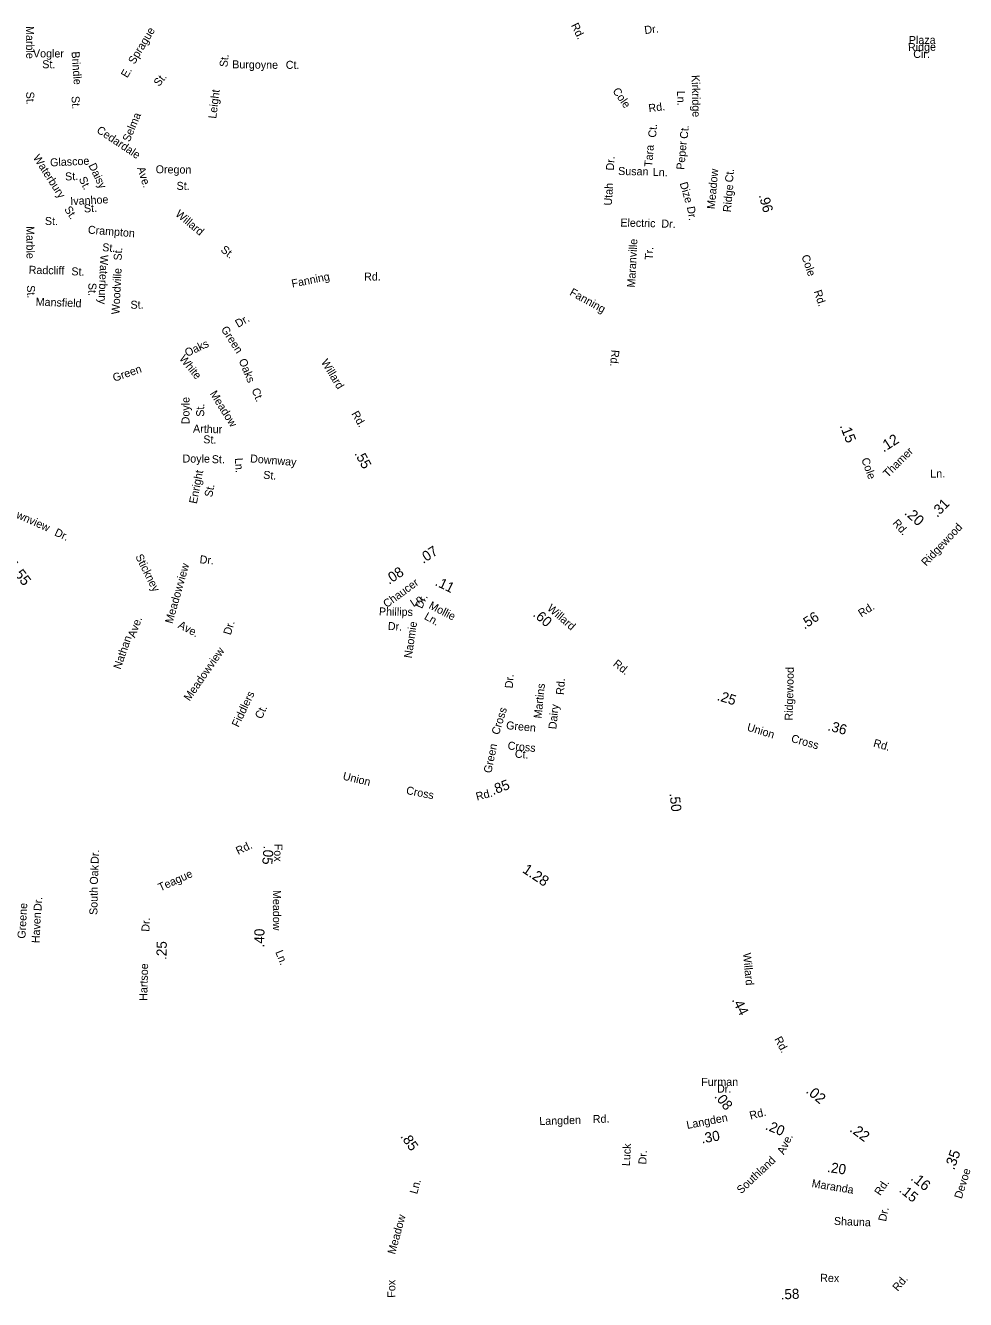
# Model space of a CAD drawing. Extents: x 1553981 to 1780076, y 812965 to 996873.
# Drawn here: x 1644114 to 1655266, y 830972 to 846092 of the extents above; entities that cross this region are included whole.
import ezdxf

# ---------------------------------------------------------------- set-up
doc = ezdxf.new("R2010")
doc.units = 0
for name, color, linetype in [('Exist Road Non-System Type 51 Label', 7, 'Continuous'), ('Exist Road Primary NC Service Mileage Hundredths English Label', 7, 'Continuous'), ('Exist Road Secondary Mileage Hundredths English Label', 7, 'Continuous'), ('Map Preparation Border Antique Large Shape', 7, 'Continuous')]:
    doc.layers.add(name, color=color, linetype=linetype)

msp = doc.modelspace()

# ---------------------------------------------------------------- texts
at = {"layer": 'Exist Road Non-System Type 51 Label'}
for s, rotation, p in [('Rd.', 296.3618, (1650583, 846095)), ('Marble', 270.5413, (1644119, 846085)), ('Sprague', 58.9336, (1645407, 845625)), ('Dr.', 7.2418, (1651462, 845990)), ('Ridge', 0.8467, (1654584, 845788)), ('Plaza', 0.3533, (1654594, 845872)), ('Vogler', 359.7979, (1644203, 845714)), ('St.', 359.7979, (1644313, 845585)), ('Brindle', 274.0539, (1644660, 845781)), ('St.', 83.1253, (1646508, 845593)), ('Burgoyne', 359.3382, (1646566, 845584)), ('Ct.', 359.7865, (1647202, 845578)), ('Cir.', 0.171, (1654646, 845707)), ('E.', 59.184, (1645321, 845463)), ('St.', 50.4911, (1645698, 845361)), ('Kirkridge', 271.2331, (1652017, 845504)), ('St.', 271.8344, (1644122, 845306)), ('St.', 274.0539, (1644659, 845252)), ('Leight', 83.1253, (1646377, 844983)), ('Cole', 304.8356, (1651074, 845315)), ('Ln.', 271.2331, (1651844, 845317)), ('Rd.', 7.6681, (1651511, 845062)), ('Selma', 67.0361, (1645348, 844703)), ('Cedardale', 326.2354, (1644950, 844829)), ('Ct.', 85.8182, (1651595, 844759)), ('Ct.', 84.9466, (1651970, 844744)), ('Tara', 85.8182, (1651549, 844412)), ('Peper', 84.9466, (1651929, 844377)), ('Waterbury', 302.7513, (1644199, 844524)), ('Glascoe', 2.6432, (1644408, 844419)), ('Dr.', 86.8485, (1651094, 844369)), ('St.', 2.6432, (1644586, 844252)), ('Daisy', 295.6292, (1644859, 844432)), ('Ave.', 287.7586, (1645438, 844400)), ('Oregon', 359.312, (1645658, 844339)), ('Susan', 359.1096, (1651144, 844318)), ('Ln.', 358.6189, (1651555, 844307)), ('Meadow', 84.9081, (1652291, 843910)), ('Ct.', 84.9081, (1652506, 844227)), ('St.', 295.6292, (1644744, 844272)), ('St.', 359.312, (1645906, 844142)), ('Utah', 86.4278, (1651069, 843953)), ('Dize', 286.3549, (1651874, 844220)), ('Ridge', 84.9081, (1652482, 843873)), ('Ivanhoe', 2.8536, (1644648, 843960)), ('St.', 302.7513, (1644570, 843912)), ('St.', 3.0733, (1644810, 843873)), ('Willard', 319.9411, (1645885, 843842)), ('Dr.', 279.1159, (1651960, 843939)), ('St.', 359.3973, (1644344, 843725)), ('Crampton', 355.4514, (1644852, 843623)), ('Electric', 358.6221, (1651170, 843707)), ('Dr.', 358.0928, (1651656, 843695)), ('Marble', 270.5413, (1644123, 843711)), ('Maranville', 87.1369, (1651345, 842981)), ('St.', 355.4514, (1645022, 843415)), ('St.', 86.8517, (1645254, 843301)), ('St.', 320.9171, (1646422, 843417)), ('Tr.', 87.1369, (1651555, 843308)), ('Waterbury', 267.8396, (1645002, 843371)), ('Cole', 288.9486, (1653318, 843354)), ('Radcliff', 358.6947, (1644151, 843146)), ('St.', 357.8046, (1644657, 843128)), ('Woodville', 87.2056, (1645228, 842662)), ('Fanning', 11.4696, (1647280, 842981)), ('Rd.', 0.608, (1648132, 843064)), ('St.', 271.8344, (1644131, 843008)), ('St.', 269.6, (1644861, 843038)), ('Fanning', 331.0405, (1650561, 842898)), ('Rd.', 288.6699, (1653464, 842936)), ('Mansfield', 357.8385, (1644234, 842768)), ('St.', 0.848, (1645361, 842730)), ('Green', 303.0606, (1646429, 842487)), ('Dr.', 30.0675, (1646636, 842503)), ('Oaks', 25.3241, (1646031, 842158)), ('Rd.', 265.0048, (1651066, 842246)), ('White', 309.1012, (1645933, 842136)), ('Oaks', 292.3024, (1646642, 842117)), ('Green', 19.2504, (1645168, 841863)), ('Meadow', 302.0936, (1646297, 841723)), ('Ct.', 291.851, (1646795, 841768)), ('Doyle', 89.9706, (1646060, 841359)), ('St.', 89.9706, (1646234, 841449)), ('Arthur', 358.2933, (1646101, 841262)), ('St.', 358.2933, (1646222, 841134)), ('Doyle', 359.4379, (1645977, 840906)), ('St.', 359.0754, (1646324, 840898)), ('Downway', 355.2725, (1646776, 840908)), ('Ln.', 273.7873, (1646597, 840958)), ('Enright', 78.8657, (1646146, 840410)), ('St.', 355.2725, (1646932, 840714)), ('St.', 78.8657, (1646328, 840489)), ('Dawnview', 336.1173, (1643849, 840317)), ('Dr.', 334.7993, (1644450, 840044)), ('Stickney', 296.5403, (1645415, 839791)), ('Dr.', 354.5227, (1646177, 839711)), ('Meadowview', 74.176, (1645857, 838987)), ('Phillips', 359.1541, (1648307, 839091)), ('Dr.', 64.532, (1648817, 839164)), ('Ave.', 69.6854, (1645412, 838819)), ('Ave.', 331.9638, (1645915, 838949)), ('Dr.', 73.4371, (1646549, 838852)), ('Dr.', 357.0548, (1648411, 838919)), ('Naomie', 81.515, (1648696, 838579)), ('Nathan', 70.9222, (1645242, 838444)), ('Meadowview', 55.2582, (1646061, 838067)), ('Dr.', 85.6187, (1649894, 838223)), ('Martins', 84.0759, (1650235, 837865)), ('Rd.', 85.7546, (1650501, 838145)), ('Fiddlers', 64.5261, (1646641, 837757)), ('Ct.', 64.5261, (1646916, 837854)), ('Cross', 72.8136, (1649730, 837667)), ('Dairy', 84.0759, (1650411, 837737)), ('Green', 354.632, (1649813, 837742)), ('Green', 78.2445, (1649640, 837213)), ('Cross', 354.632, (1649831, 837501)), ('Ct.', 354.632, (1649916, 837405)), ('Rd.', 25.6435, (1646637, 836248)), ('Dr.', 87.3941, (1644981, 836140)), ('Oak', 87.3941, (1644971, 835894)), ('Teague', 24.411, (1645714, 835815)), ('South', 89.0737, (1644967, 835536)), ('Dr.', 86.9114, (1644304, 835581)), ('Greene', 86.9114, (1644113, 835253)), ('Haven', 87.4544, (1644281, 835200)), ('Langden', 1.8085, (1650211, 833042)), ('Rd.', 1.5122, (1650845, 833066)), ('Luck', 86.8225, (1651284, 832554)), ('Ave.', 63.7849, (1653110, 832685)), ('Dr.', 86.8225, (1651479, 832573)), ('Southland', 43.427, (1652605, 832220)), ('Shauna', 357.6361, (1653703, 831858)), ('Dr.', 78.3576, (1654322, 831893))]:
    msp.add_text(s, height=95, rotation=rotation, dxfattribs=at).set_placement(p)
at = {"layer": 'Exist Road Primary NC Service Mileage Hundredths English Label'}
for s, rotation, p in [('1.55', 307.1645, (1643895, 839691)), ('1.28', 326.2934, (1650000, 836048)), ('.02', 319.9696, (1653364, 833434)), ('.22', 323.373, (1653883, 832975)), ('.16', 321.0485, (1654607, 832399))]:
    msp.add_text(s, height=125, rotation=rotation, dxfattribs=at).set_placement(p)
at = {"layer": 'Exist Road Secondary Mileage Hundredths English Label'}
for s, height, rotation, p in [('.96', 120, 285.2785, (1652812, 844077)), ('.15', 125, 291.4361, (1653772, 841342)), ('.12', 125, 32.6192, (1654294, 841023)), ('.55', 120, 298.8398, (1648013, 841013)), ('.31', 120, 45.6632, (1654930, 840248)), ('.20', 125, 318.1625, (1654532, 840298)), ('.07', 120, 33.2357, (1648832, 839702)), ('.08', 120, 33.5192, (1648428, 839454)), ('.11', 120, 333.6223, (1648964, 839453)), ('.60', 120, 319.0169, (1650126, 839091)), ('.56', 120, 33.4997, (1653355, 838922)), ('.25', 120, 342.8954, (1652310, 838088)), ('.36', 120, 345.1108, (1653624, 837729)), ('.85', 120, 20.4077, (1649661, 836958)), ('.50', 120, 276.4852, (1651754, 836978)), ('.05', 120, 265.4023, (1646940, 836360)), ('.40', 120, 89.0129, (1646946, 835150)), ('.25', 120, 88.5473, (1645786, 835001)), ('.44', 120, 296.8671, (1652491, 834529)), ('.08', 120, 309.0161, (1652281, 833380)), ('.30', 120, 9.8676, (1652139, 832824)), ('.20', 120, 337.3899, (1652883, 832995)), ('.85', 120, 304.8963, (1648558, 832907)), ('.35', 125, 70.3762, (1655131, 832502)), ('.20', 120, 351.721, (1653619, 832487)), ('.15', 120, 320.9168, (1654469, 832258)), ('.58', 120, 2.695, (1653075, 830972))]:
    msp.add_text(s, height=height, rotation=rotation, dxfattribs=at).set_placement(p)
at = {"layer": 'Map Preparation Border Antique Large Shape'}
for s, rotation, p in [('Willard', 301.1845, (1647617, 842098)), ('Rd.', 299.9009, (1647977, 841485)), ('Thamer', 44.9731, (1654344, 840721)), ('Cole', 290.0915, (1654028, 840943)), ('Ln.', 0.7027, (1654848, 840726)), ('Rd.', 311.6393, (1654394, 840182)), ('Ridgewood', 46.7012, (1654800, 839669)), ('Chaucer', 36.3475, (1648400, 839177)), ('Ln.', 34.2375, (1648718, 839187)), ('Mollie', 332.9203, (1648890, 839179)), ('Willard', 318.8929, (1650296, 839163)), ('Rd.', 32.5106, (1654030, 839066)), ('Ln.', 330.141, (1648836, 839053)), ('Rd.', 321.3036, (1651077, 838502)), ('Ridgewood', 88.6312, (1653215, 837842)), ('Union', 342.8954, (1652666, 837726)), ('Cross', 344.1853, (1653190, 837591)), ('Rd.', 344.1853, (1654165, 837536)), ('Union', 346.3354, (1647872, 837144)), ('Cross', 348.6621, (1648624, 836973)), ('Rd.', 14.7179, (1649471, 836893)), ('Fox', 268.8042, (1647068, 836382)), ('Meadow', 270.0987, (1647049, 835832)), ('Dr.', 87.7998, (1645584, 835336)), ('Ln.', 291.7773, (1647076, 835096)), ('Willard', 275.2326, (1652626, 835083)), ('Hartsoe', 88.5317, (1645558, 834516)), ('Rd.', 297.7831, (1652995, 834064)), ('Langden', 10.9334, (1651965, 832996)), ('Rd.', 13.795, (1652716, 833108)), ('Devoe', 72.7952, (1655220, 832161)), ('Ln.', 74.4999, (1648760, 832217)), ('Maranda', 350.5462, (1653436, 832308)), ('Rd.', 55.9395, (1654255, 832198)), ('Meadow', 74.5872, (1648498, 831502)), ('Fox', 90.6896, (1648503, 830994)), ('Rex', 358.7451, (1653541, 831183)), ('Rd.', 49.639, (1654462, 831063))]:
    msp.add_text(s, height=95, rotation=rotation, dxfattribs=at).set_placement(p)
for s, p in [('Furman', (1652131, 833508)), ('Dr.', (1652318, 833427))]:
    msp.add_text(s, height=95, dxfattribs=at).set_placement(p)

doc.saveas('drawing.dxf')
